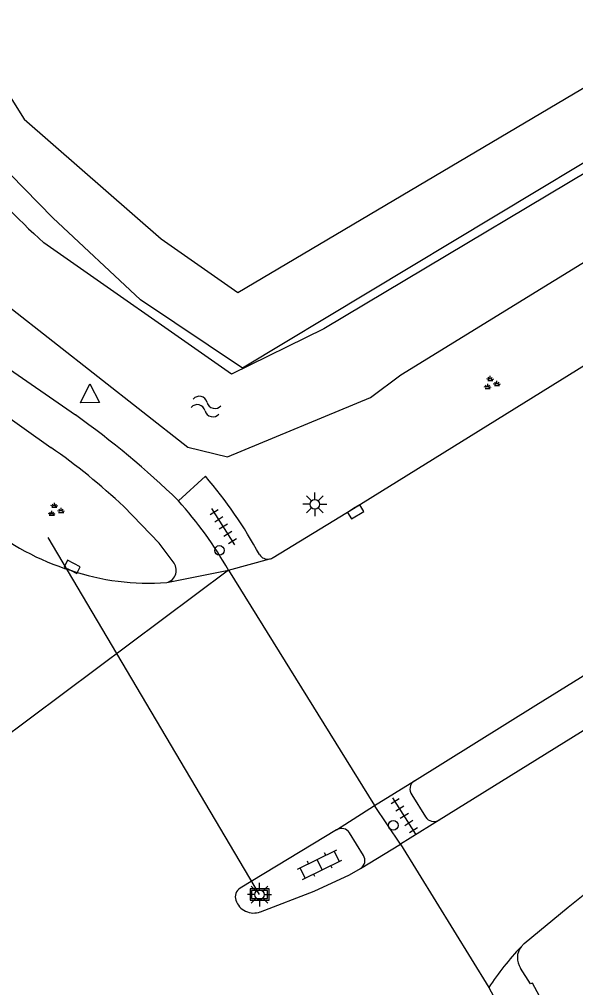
# Model space of a CAD drawing. Extents: x 133000 to 136000, y 400500 to 403500.
# Drawn here: x 133580.3 to 133609.4, y 401004.9 to 401055.6 of the extents above; entities that cross this region are included whole.
import ezdxf

# ---------------------------------------------------------------- set-up
doc = ezdxf.new("R2010")
doc.units = 0
for name, color, linetype in [('gg-afsc-hekwerk', 7, 'Continuous'), ('gg-knt-verharding', 7, 'Continuous'), ('gg-kntw-bovenkant insteek waterloop', 7, 'Continuous'), ('gt-grn-groengrens', 7, 'Continuous'), ('gt-grn-weggrens', 7, 'Continuous'), ('gt-knt-lijn portaal', 7, 'Continuous'), ('gt-symb-groenvak', 7, 'Continuous'), ('gt-symb-klinker verharding', 7, 'Continuous'), ('gt-symb-kolk', 7, 'Continuous'), ('gt-symb-lichtmast', 7, 'Continuous'), ('gt-symb-tegel verharding', 7, 'Continuous'), ('gt-symb-verkeersregelinstallatiepaal', 7, 'Continuous'), ('gt-symb-waterafsluiter', 7, 'Continuous'), ('gt-symb-watersymbool', 7, 'Continuous'), ('gt-symb-wegwijzer', 7, 'Continuous')]:
    doc.layers.add(name, color=color, linetype=linetype)

# ---------------------------------------------------------------- blocks, each defined once
blk = doc.blocks.new('gt0-VIPAAL')
at = {"layer": 'gt-symb-verkeersregelinstallatiepaal'}
blk.add_circle((0, 0), 0.25, dxfattribs=at)
blk = doc.blocks.new('gt0-TEG1')
at = {"layer": 'gt-symb-tegel verharding'}
for p, q in [((-1.125, 0), (1.125, 0)), ((-0.9, -0.25), (-0.9, 0.25)), ((-0.45, -0.25), (-0.45, 0.25)), ((0, -0.25), (0, 0.25)), ((0.45, -0.25), (0.45, 0.25)), ((0.9, -0.25), (0.9, 0.25))]:
    blk.add_line(p, q, dxfattribs=at)
blk = doc.blocks.new('gt0-KOLK')
at = {"layer": 'gt-symb-kolk'}
blk.add_lwpolyline([(0, 0), (0.375, 0), (0.375, 0.4), (-0.375, 0.4), (-0.375, 0), (0, 0)], dxfattribs=at)
blk = doc.blocks.new('gt0-LMAST')
at = {"layer": 'gt-symb-lichtmast'}
for p, q in [((-0.005, 0.246), (-0.005, 0.621)), ((-0.182, 0.173), (-0.447, 0.438)), ((0.172, 0.173), (0.437, 0.438)), ((-0.255, -0.004), (-0.63, -0.004)), ((-0.182, -0.181), (-0.447, -0.446)), ((-0.005, -0.254), (-0.005, -0.629)), ((0.437, -0.446), (0.172, -0.181)), ((0.245, -0.004), (0.62, -0.004))]:
    blk.add_line(p, q, dxfattribs=at)
blk.add_circle((-0.005, -0.004), 0.25, dxfattribs=at)
blk = doc.blocks.new('gt0-GRVAK')
at = {"layer": 'gt-symb-groenvak'}
for p, q in [((-0.11, 0.189), (-0.228, 0.24)), ((-0.182, 0.153), (0.088, 0.153)), ((-0.091, 0.211), (-0.156, 0.322)), ((-0.047, 0.214), (-0.047, 0.393)), ((-0.004, 0.211), (0.061, 0.322)), ((0.015, 0.189), (0.133, 0.24)), ((0.262, -0.052), (0.197, 0.059)), ((0.305, -0.049), (0.305, 0.13)), ((0.349, -0.052), (0.414, 0.059)), ((-0.245, -0.228), (-0.363, -0.177)), ((-0.318, -0.264), (-0.047, -0.264)), ((-0.226, -0.206), (-0.291, -0.095)), ((-0.183, -0.203), (-0.183, -0.024)), ((-0.139, -0.206), (-0.074, -0.095)), ((-0.12, -0.228), (-0.002, -0.177)), ((0.243, -0.074), (0.125, -0.023)), ((0.17, -0.11), (0.441, -0.11)), ((0.368, -0.074), (0.486, -0.023))]:
    blk.add_line(p, q, dxfattribs=at)
blk = doc.blocks.new('gt0-WAFSL')
at = {"layer": 'gt-symb-waterafsluiter'}
for p, q in [((-0.5, -0.333), (0, 0.667)), ((0, 0.667), (0.5, -0.333)), ((0.5, -0.333), (-0.5, -0.333))]:
    blk.add_line(p, q, dxfattribs=at)
blk = doc.blocks.new('gt0-WA')
at = {"layer": 'gt-symb-watersymbool'}
for centre, start, end in [((-0.323, 0.022), 28.0725, 151.9275), ((0.427, 0.422), 208.0725, 331.9275), ((-0.323, -0.428), 28.0725, 151.9275), ((0.427, -0.028), 208.0725, 331.9275)]:
    blk.add_arc(centre, 0.425, start, end, dxfattribs=at)
blk = doc.blocks.new('gt0-KL1')
at = {"layer": 'gt-symb-klinker verharding'}
for p, q in [((-1.15, 0.3), (1.15, 0.3)), ((-1, -0.3), (-1, 0.3)), ((-0.5, 0.3), (-0.5, 0.45)), ((0, -0.3), (0, 0.3)), ((0.5, 0.3), (0.5, 0.45)), ((1, -0.3), (1, 0.3)), ((-1.15, -0.3), (1.15, -0.3)), ((-0.5, -0.45), (-0.5, -0.3)), ((0.5, -0.45), (0.5, -0.3))]:
    blk.add_line(p, q, dxfattribs=at)
blk = doc.blocks.new('gt0-WW')
at = {"layer": 'gt-symb-wegwijzer'}
blk.add_lwpolyline([(-0.5, 0.295), (-0.5, -0.295), (0.5, -0.295), (0.5, 0.295), (-0.5, 0.295)], dxfattribs=at)
blk.add_lwpolyline([(-0.418, -0.212), (0.417, -0.212), (0.417, 0.212), (-0.418, 0.212)], close=True, dxfattribs=at)

msp = doc.modelspace()

# ---------------------------------------------------------------- linework, layer by layer
at = {"layer": 'gg-afsc-hekwerk'}
msp.add_lwpolyline([(133654.125, 401074.498), (133649.971, 401072.088), (133618.453, 401053.277), (133591.981, 401037.344), (133586.648, 401040.931), (133582.051, 401045.226), (133577.569, 401049.796), (133574.448, 401054.536), (133571.28, 401059.765), (133563.262, 401072.86), (133558.493, 401080.51), (133555.188, 401085.654), (133544.2, 401100.253), (133542.346, 401102.864)], dxfattribs=at)
at = {"layer": 'gg-knt-verharding'}
for p, q in [((133579.315, 401037.613), (133583.228, 401034.898)), ((133578.143, 401035.891), (133581.942, 401033.196)), ((133590.042, 401031.681), (133588.627, 401030.396)), ((133591.254, 401026.755), (133593.41, 401027.349)), ((133588.017, 401026.108), (133591.254, 401026.755)), ((133598.9, 401014.42), (133600.988, 401015.719)), ((133600.858, 401014.977), (133601.57, 401013.832)), ((133596.91, 401013.148), (133598.9, 401014.42)), ((133600.26, 401012.404), (133598.9, 401014.42)), ((133602.288, 401013.663), (133600.26, 401012.404)), ((133596.91, 401013.148), (133591.862, 401010.093)), ((133598.323, 401011.805), (133597.594, 401012.984)), ((133598.173, 401011.124), (133600.26, 401012.404)), ((133604.882, 401004.877), (133606.25, 401002.402))]:
    msp.add_line(p, q, dxfattribs=at)
for points in [[(133593.595, 401027.424), (133597.808, 401029.986), (133610.492, 401037.868), (133623.258, 401045.835), (133636.066, 401053.67), (133648.913, 401061.347), (133661.904, 401068.84), (133674.879, 401075.924), (133679.788, 401078.347), (133686.243, 401081.335), (133688.512, 401082.277), (133714.802, 401093.297), (133714.729, 401093.432), (133715.516, 401093.779)], [(133600.988, 401015.719), (133607.348, 401019.676), (133631.113, 401034.411), (133643.951, 401042.232), (133655.959, 401049.385), (133667.23, 401055.849), (133681.147, 401063.713), (133693.354, 401070.579), (133695.94, 401072.05), (133704.466, 401077.246), (133718.908, 401086.128)], [(133721.236, 401081.404), (133699.666, 401070.653), (133674.135, 401057.026), (133652.62, 401044.62), (133624.633, 401027.522), (133602.288, 401013.663)], [(133588.349, 401027.201), (133587.625, 401028.171), (133585.761, 401030.091)], [(133592.919, 401008.853), (133595.734, 401009.927), (133597.594, 401010.792), (133598.173, 401011.124)], [(133606.576, 401007.022), (133606.736, 401007.191), (133609.053, 401009.099), (133610.015, 401009.858)], [(133609.169, 401001.412), (133607.179, 401005.103), (133607.074, 401005.081), (133606.552, 401005.903)]]:
    msp.add_lwpolyline(points, dxfattribs=at)
for centre, radius, start, end in [((133556.754, 400997.66), 45.69, 45.7646, 54.5888), ((133587.001, 401039.611), 13.476, 208.7612, 252.5975), ((133562.769, 401005.713), 33.51, 46.6759, 55.0991), ((133572.005, 401016.221), 23.756, 28.5449, 40.5999), ((133572.839, 401016.236), 21.208, 29.7343, 41.8869), ((133593.312, 401027.869), 0.529, 214.0168, 280.698), ((133593.309, 401027.864), 0.525, 281.1156, 303.0202), ((133587.837, 401026.76), 0.676, 285.4679, 40.7397), ((133587.091, 401038.941), 12.867, 251.3258, 274.128), ((133601.284, 401015.285), 0.526, 124.2984, 215.8266), ((133602.014, 401014.108), 0.523, 211.868, 301.6421), ((133597.169, 401012.72), 0.5, 31.8226, 121.2112), ((133597.899, 401011.541), 0.499, 303.2924, 31.8639), ((133592.154, 401009.628), 0.549, 122.1657, 197.9552), ((133592.565, 401009.772), 0.984, 198.5132, 291.0588), ((133618.529, 400995.84), 16.368, 136.9109, 146.4897), ((133607.354, 401006.446), 0.969, 143.4766, 214.0661)]:
    msp.add_arc(centre, radius, start, end, dxfattribs=at)
at = {"layer": 'gg-kntw-bovenkant insteek waterloop'}
for points in [[(133577.308, 401042.467), (133589.113, 401033.207), (133591.205, 401032.709), (133598.689, 401035.817), (133600.278, 401037.006), (133616.34, 401046.888), (133621.179, 401049.947), (133630.162, 401055.492), (133640.447, 401061.774), (133653.638, 401069.427), (133666.654, 401076.639), (133672.964, 401079.923), (133673.668, 401080.258), (133673.338, 401080.872)], [(133654.319, 401074.215), (133647.528, 401070.304), (133638.504, 401065.037), (133630.983, 401060.531), (133623.5, 401055.962), (133614.397, 401050.241), (133596.249, 401039.414), (133591.408, 401037.026), (133581.582, 401043.926)]]:
    msp.add_lwpolyline(points, dxfattribs=at)
msp.add_arc((133601.654, 401066.651), 30.32, 206.6933, 228.5478, dxfattribs=at)
at = {"layer": 'gt-grn-groengrens'}
msp.add_lwpolyline([(133547.024, 401103.878), (133580.55, 401050.394), (133587.724, 401044.134), (133591.739, 401041.315), (133652.289, 401077.188)], dxfattribs=at)
at = {"layer": 'gt-grn-weggrens'}
for p, q in [((133591.254, 401026.755), (133578.979, 401017.596)), ((133591.254, 401026.755), (133598.9, 401014.42)), ((133600.26, 401012.404), (133604.882, 401004.877))]:
    msp.add_line(p, q, dxfattribs=at)
at = {"layer": 'gt-knt-lijn portaal'}
msp.add_line((133592.88, 401009.755), (133581.796, 401028.472), dxfattribs=at)

# ---------------------------------------------------------------- block references
at = {"layer": 'gt-symb-groenvak'}
for p in [(133605.012, 401036.554), (133582.178, 401029.901)]:
    msp.add_blockref('gt0-GRVAK', p, dxfattribs=at)
at = {"layer": 'gt-symb-klinker verharding', "rotation": 26.103824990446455}
msp.add_blockref('gt0-KL1', (133596.029, 401011.323), dxfattribs=at)
at = {"layer": 'gt-symb-kolk'}
for p, rotation in [((133597.808, 401029.986), -148.66279427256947), ((133582.971, 401026.752), -26.616299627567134)]:
    msp.add_blockref('gt0-KOLK', p, dxfattribs=dict(at, rotation=rotation))
at = {"layer": 'gt-symb-lichtmast'}
for p in [(133595.778, 401030.216), (133592.88, 401009.755)]:
    msp.add_blockref('gt0-LMAST', p, dxfattribs=at)
at = {"layer": 'gt-symb-tegel verharding', "rotation": 122.0053832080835}
for p in [(133590.978, 401029.035), (133600.462, 401013.88)]:
    msp.add_blockref('gt0-TEG1', p, dxfattribs=at)
at = {"layer": 'gt-symb-verkeersregelinstallatiepaal'}
for p in [(133590.778, 401027.797), (133599.884, 401013.384)]:
    msp.add_blockref('gt0-VIPAAL', p, dxfattribs=at)
at = {"layer": 'gt-symb-waterafsluiter', "rotation": 0.8020885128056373}
msp.add_blockref('gt0-WAFSL', (133583.991, 401035.867), dxfattribs=at)
at = {"layer": 'gt-symb-watersymbool', "rotation": -13.411071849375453}
msp.add_blockref('gt0-WA', (133590.025, 401035.352), dxfattribs=at)
at = {"layer": 'gt-symb-wegwijzer'}
msp.add_blockref('gt0-WW', (133592.88, 401009.755), dxfattribs=at)

doc.saveas('drawing.dxf')
